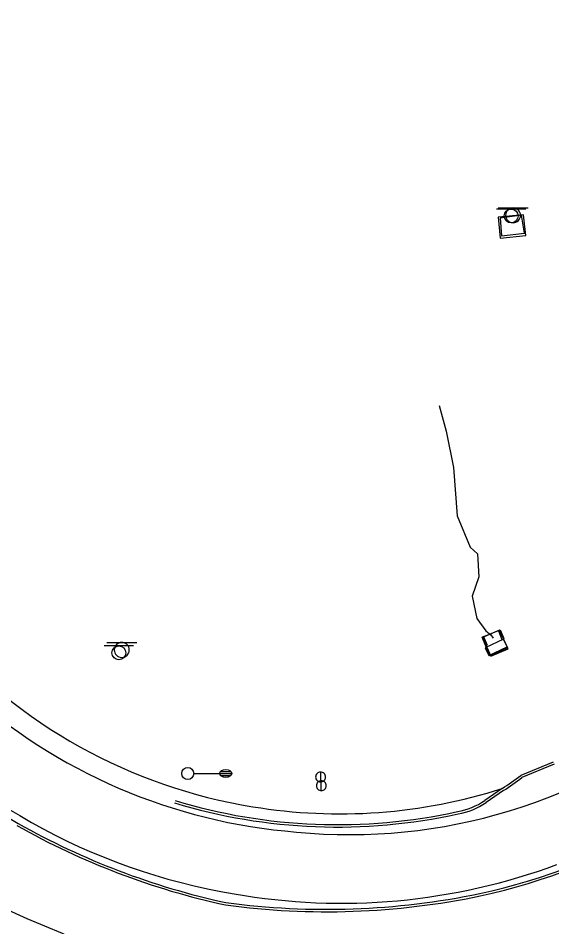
# Model space of a CAD drawing. Extents: x 2145380 to 2156929, y 139568 to 149130.
# Drawn here: x 2150509.8 to 2150643.5, y 142680.1 to 142907.7 of the extents above; entities that cross this region are included whole.
import ezdxf

# ---------------------------------------------------------------- set-up
doc = ezdxf.new("R2010")
doc.units = 0
for name, color, linetype in [('Default', 7, 'Continuous'), ('TOPO_Asphalt', 7, 'Continuous'), ('TOPO_Concrete', 7, 'Continuous'), ('TOPO_Curb Back', 7, 'Continuous'), ('TOPO_Curb Gut', 7, 'Continuous'), ('TOPO_Flowline', 7, 'Continuous'), ('TOPO_Light Pole', 7, 'Continuous'), ('TOPO_Misc', 7, 'Continuous'), ('TOPO_Sign', 7, 'Continuous')]:
    doc.layers.add(name, color=color, linetype=linetype)

# ---------------------------------------------------------------- blocks, each defined once
blk = doc.blocks.new('POST')
at = {"layer": 'TOPO_Misc'}
for start, end in [(89.99996, 180.00004), (179.99996, 270.00004), (359.99996, 90.00004), (269.99996, 0.00004)]:
    blk.add_arc((-0.01, 0.03), 3.16, start, end, dxfattribs=at)
blk = doc.blocks.new('LP')
at = {"layer": 'TOPO_Light Pole'}
blk.add_line((3.81, 0), (20.32, 0), dxfattribs=at)
for points in [[(20.32, 0), (27.94, 0)], [(20.32, 0), (23.5, 0)], [(20.83, 1.27), (27.43, 1.27)], [(20.83, 1.27), (23.5, 1.27)], [(23.71, 1.27), (27.43, 1.27)], [(23.71, 0), (27.94, 0)], [(20.83, -1.27), (27.43, -1.27)], [(20.83, -1.27), (23.5, -1.27)], [(23.71, -1.27), (27.43, -1.27)]]:
    blk.add_lwpolyline(points, dxfattribs=at)
blk.add_circle((0, 0), 3.81, dxfattribs=at)
blk.add_ellipse((24.13, 0), major_axis=(3.81, 0), ratio=0.666667, dxfattribs=at)
blk = doc.blocks.new('EXSIGN')
at = {"layer": 'Default'}
blk.add_line((9.3, 4.42), (-9.3, 4.42), dxfattribs=at)
blk.add_circle((0, 0), 4.42, dxfattribs=at)

msp = doc.modelspace()

# ---------------------------------------------------------------- linework, layer by layer
at = {"layer": 'TOPO_Asphalt'}
for centre, radius, start, end in [((2150589.37, 142843.64), 139.89, 111.6961, 156.3931), ((2150589.68, 142840.93), 132.44, 220.9489, 260.8565), ((2150589.56, 142842.05), 155.81, 220.7232, 260.5397), ((2150590.41, 142843.4), 139.97, 227.8162, 265.5441), ((2150592.9, 142839.8), 136.61, 264.3854, 309.6128), ((2150590.37, 142842.38), 133.98, 260.6642, 287.6712), ((2150590.79, 142841.27), 155.25, 260.0443, 290.3185)]:
    msp.add_arc(centre, radius, start, end, dxfattribs=at)
at = {"layer": 'TOPO_Concrete'}
for points in [[(2150630.55, 142852.62), (2150636.93, 142853.27), (2150636.4, 142858.45), (2150630.03, 142857.8), (2150630.55, 142852.62)], [(2150630.88, 142853.14), (2150636.61, 142853.83), (2150635.9, 142858.34), (2150630.54, 142857.56), (2150630.88, 142853.14)], [(2150632.41, 142750), (2150627.76, 142747.96), (2150626.95, 142750.38), (2150626.02, 142752.64), (2150630.49, 142754.5), (2150631.41, 142752.3)], [(2150626.08, 142752.53), (2150628.17, 142747.89), (2150632.52, 142749.76), (2150630.39, 142754.44), (2150626.08, 142752.53)], [(2150627.68, 142748.09), (2150632.24, 142750.26), (2150631.34, 142752.14), (2150626.78, 142749.96), (2150627.68, 142748.09)]]:
    msp.add_lwpolyline(points, dxfattribs=at)
at = {"layer": 'TOPO_Curb Back'}
for points in [[(2150643.81, 142721.37), (2150635.68, 142718.04)], [(2150644.05, 142720.82), (2150635.98, 142717.51)], [(2150631.04, 142714.72), (2150626.67, 142711.74)], [(2150631.38, 142714.23), (2150627, 142711.25)]]:
    msp.add_lwpolyline(points, dxfattribs=at)
for centre, radius, start, end in [((2150590.88, 142846.13), 161.86, 218.233, 239.9575), ((2150590.29, 142847.47), 162.86, 282.4484, 317.1901), ((2150590.29, 142847.47), 163.46, 282.4471, 317.182), ((2150549.82, 142833.28), 143.71, 304.4144, 306.6885), ((2150549.79, 142833.32), 144.37, 304.4143, 306.6577), ((2150589.77, 142845.09), 140, 253.0533, 282.4656), ((2150589.77, 142845.09), 139.4, 253.0532, 282.4713), ((2150616.88, 142726.06), 17.34, 279.9271, 304.344), ((2150616.88, 142726.06), 17.94, 279.9694, 304.344), ((2150600.83, 142866.62), 185.19, 240.4667, 257.8208), ((2150600.83, 142866.62), 184.59, 240.4676, 257.8136), ((2150587.11, 142872.17), 188.29, 262.2631, 281.772), ((2150587.11, 142872.17), 187.68, 262.27, 281.771)]:
    msp.add_arc(centre, radius, start, end, dxfattribs=at)
at = {"layer": 'TOPO_Curb Gut'}
for points in [[(2150630.09, 142754.24), (2150630.98, 142752.08)], [(2150627.34, 142750.57), (2150626.32, 142752.86)]]:
    msp.add_lwpolyline(points, dxfattribs=at)
at = {"layer": 'TOPO_Flowline'}
for points in [[(2150615.25, 142810.71), (2150617.02, 142804.27), (2150618.85, 142795.18), (2150619.75, 142783.02), (2150623.05, 142775.21), (2150624.88, 142773.48), (2150625.19, 142767.72), (2150623.53, 142762.95), (2150624.66, 142757.32), (2150626.97, 142754.27), (2150628.22, 142753.22), (2150628.75, 142752.4)], [(2150552.26, 142653.55), (2150556.21, 142658.12), (2150557.49, 142660.1), (2150556.53, 142661.08), (2150553.84, 142662.33), (2150543.7, 142666.23), (2150541.64, 142667.07), (2150535.04, 142670.7), (2150531.13, 142672.91), (2150524.9, 142676.6), (2150520.96, 142678.45), (2150512.11, 142682.11), (2150506.39, 142684.67), (2150502.71, 142686.81), (2150494.64, 142692.51), (2150489.35, 142695.11), (2150483.58, 142698.52), (2150479.84, 142699.95), (2150471.45, 142704.12)]]:
    msp.add_lwpolyline(points, dxfattribs=at)
at = {"layer": 'TOPO_Sign'}
for points in [[(2150630.01, 142860.17), (2150637.5, 142860.17)], [(2150633.76, 142860.17), (2150633.76, 142860.17)], [(2150631.89, 142858.3), (2150631.89, 142858.3)], [(2150635.63, 142858.3), (2150635.63, 142858.3)], [(2150633.76, 142856.43), (2150633.76, 142856.43)], [(2150532.04, 142751.33), (2150539.53, 142751.34)], [(2150535.79, 142751.33), (2150535.79, 142751.33)], [(2150533.92, 142749.46), (2150533.92, 142749.46)], [(2150537.65, 142749.46), (2150537.65, 142749.46)], [(2150535.79, 142747.6), (2150535.79, 142747.6)], [(2150585.53, 142718.68), (2150585.63, 142714.09)]]:
    msp.add_lwpolyline(points, dxfattribs=at)
for centre, start, end in [((2150633.76, 142858.3), 90, 180), ((2150633.76, 142858.3), 360, 90), ((2150633.76, 142858.3), 180, 270), ((2150633.76, 142858.3), 270, 0), ((2150535.79, 142749.46), 90, 180), ((2150535.79, 142749.46), 360, 90), ((2150535.79, 142749.46), 180, 270), ((2150535.79, 142749.46), 270, 0)]:
    msp.add_arc(centre, 1.87, start, end, dxfattribs=at)

# ---------------------------------------------------------------- block references
at = {"layer": 'TOPO_Light Pole', "xscale": 0.39370000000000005, "yscale": 0.3937000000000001}
msp.add_blockref('LP', (2150552.3, 142718.51), dxfattribs=at)
at = {"layer": 'TOPO_Misc', "xscale": 0.39370000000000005, "yscale": 0.3937000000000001}
for name, p in [('EXSIGN', (2150633.27, 142858.14)), ('EXSIGN', (2150535.07, 142748.72)), ('POST', (2150585.56, 142717.6)), ('POST', (2150585.75, 142715.43))]:
    msp.add_blockref(name, p, dxfattribs=at)

doc.saveas('drawing.dxf')
